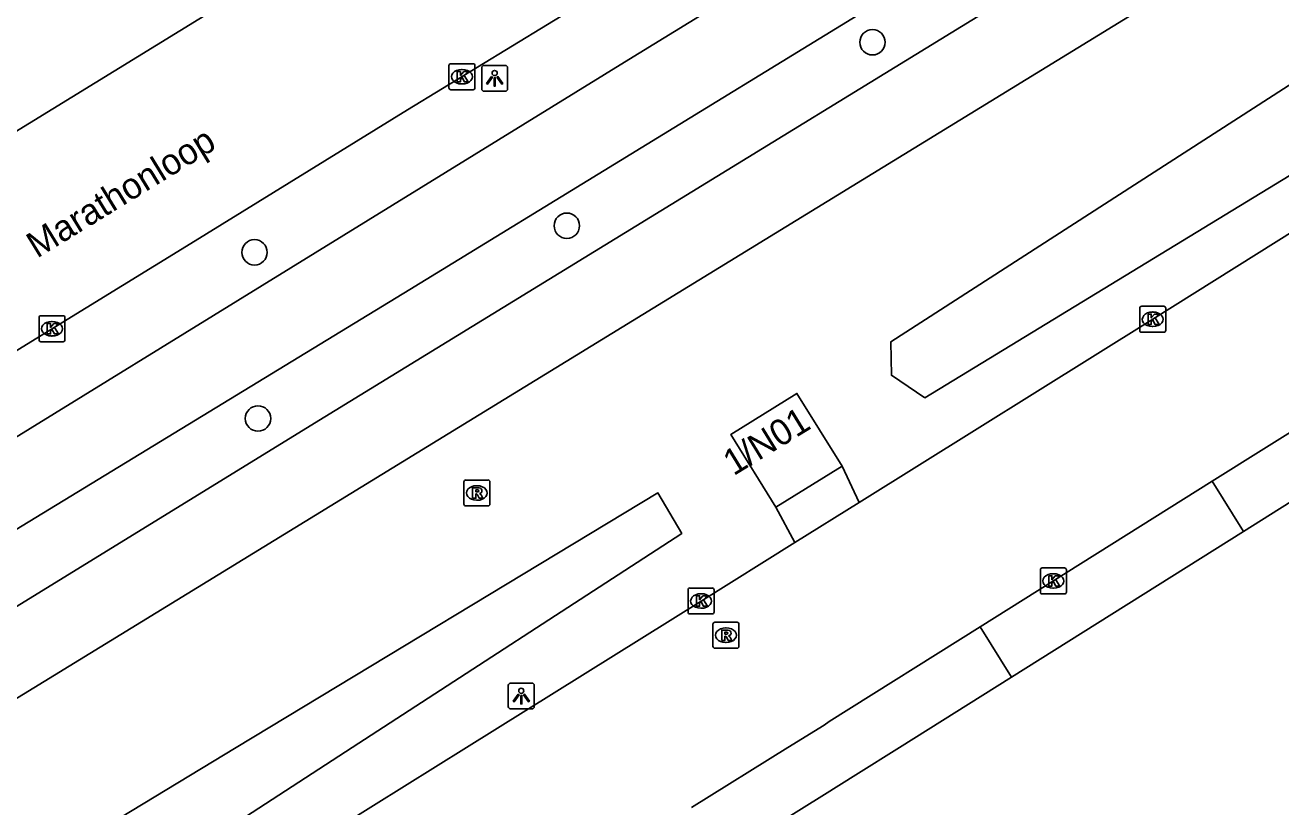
# Model space of a CAD drawing. Extents: x 158838 to 160074, y 386376 to 387776.
# Drawn here: x 158950.17 to 158998.56, y 387247.71 to 387277.83 of the extents above; entities that cross this region are included whole.
import ezdxf

# ---------------------------------------------------------------- set-up
doc = ezdxf.new("R2010")
doc.units = 0
for name, color, linetype in [('IMGEO_Boom', 7, 'Continuous'), ('IMGEO_Fietspad_gesloten', 7, 'Continuous'), ('IMGEO_Kolk', 7, 'Continuous'), ('IMGEO_Lichtpunt', 7, 'Continuous'), ('IMGEO_Openbare_ruimte_label', 7, 'Continuous'), ('IMGEO_Pand', 7, 'Continuous'), ('IMGEO_Pand_nummerreeks', 7, 'Continuous'), ('IMGEO_Rijbaan_lokaal_gesloten', 7, 'Continuous'), ('IMGEO_Rijbaan_lokaal_open', 7, 'Continuous'), ('IMGEO_Rioolput', 7, 'Continuous'), ('IMGEO_Voetpad_open', 7, 'Continuous'), ('IMGEO_Waterloop', 7, 'Continuous')]:
    doc.layers.add(name, color=color, linetype=linetype)

msp = doc.modelspace()

# ---------------------------------------------------------------- linework, layer by layer
at = {"layer": 'IMGEO_Boom'}
for centre in [(158982.821, 387277.174), (158971.045, 387270.105), (158959.011, 387269.08), (158959.143, 387262.679)]:
    msp.add_circle(centre, 0.489, dxfattribs=at)
at = {"layer": 'IMGEO_Fietspad_gesloten'}
for points in [[(158882.663, 387216.595), (158886.707, 387219.193), (158889.972, 387221.282), (158892.898, 387223.139), (158895.416, 387224.734), (158916.44, 387237.845), (158936.096, 387250), (158940.44, 387252.686), (158964.997, 387267.65), (158990.539, 387283.301), (159000, 387289.123), (159015.14, 387298.44), (159028.997, 387307.001), (159034.197, 387310.214), (159071.827, 387333.463), (159093.051, 387346.414), (159102.369, 387352.144), (159107.585, 387355.244)], [(158922.755, 387245.332), (158930.382, 387250), (158935.29, 387253.004), (158973.433, 387276.508), (158991.928, 387287.867), (159000, 387292.819), (159005.46, 387296.168)]]:
    msp.add_lwpolyline(points, dxfattribs=at)
at = {"layer": 'IMGEO_Kolk'}
for p, q in [((158966.502, 387275.422), (158966.502, 387276.274)), ((158966.577, 387276.348), (158967.429, 387276.348)), ((158967.503, 387276.274), (158967.503, 387275.422)), ((158966.99, 387276.128), (158967.015, 387276.128)), ((158967.429, 387275.348), (158966.577, 387275.348)), ((158967.013, 387275.568), (158966.988, 387275.568)), ((158950.78, 387266.637), (158951.632, 387266.637)), ((158993.12, 387266.076), (158993.12, 387266.928)), ((158993.195, 387267.002), (158994.047, 387267.002)), ((158993.608, 387266.782), (158993.633, 387266.782)), ((158994.121, 387266.928), (158994.121, 387266.076)), ((158950.705, 387265.711), (158950.705, 387266.563)), ((158951.193, 387266.417), (158951.218, 387266.417)), ((158951.706, 387266.563), (158951.706, 387265.711)), ((158993.631, 387266.222), (158993.606, 387266.222)), ((158951.632, 387265.637), (158950.78, 387265.637)), ((158951.216, 387265.857), (158951.191, 387265.857)), ((158994.047, 387266.002), (158993.195, 387266.002)), ((158989.366, 387256.919), (158990.218, 387256.919)), ((158989.291, 387255.993), (158989.291, 387256.845)), ((158989.779, 387256.699), (158989.804, 387256.699)), ((158990.292, 387256.845), (158990.292, 387255.993)), ((158975.716, 387255.222), (158975.716, 387256.074)), ((158975.791, 387256.148), (158976.643, 387256.148)), ((158976.717, 387256.074), (158976.717, 387255.222)), ((158989.802, 387256.139), (158989.777, 387256.139)), ((158976.204, 387255.928), (158976.229, 387255.928)), ((158990.218, 387255.919), (158989.366, 387255.919)), ((158976.643, 387255.148), (158975.791, 387255.148)), ((158976.227, 387255.368), (158976.202, 387255.368))]:
    msp.add_line(p, q, dxfattribs=at)
for points in [[(158966.502, 387275.422), (158966.502, 387276.274)], [(158966.577, 387276.348), (158967.429, 387276.348)], [(158967.503, 387276.274), (158967.503, 387275.422)], [(158966.823, 387276.048), (158966.946, 387276.048), (158966.946, 387275.897), (158967.076, 387276.048), (158967.24, 387276.048), (158967.094, 387275.897), (158967.247, 387275.648), (158967.095, 387275.648), (158967.01, 387275.812), (158966.946, 387275.745), (158966.946, 387275.648), (158966.823, 387275.648), (158966.823, 387276.048)], [(158967.429, 387275.348), (158966.577, 387275.348)], [(158950.78, 387266.637), (158951.632, 387266.637)], [(158993.12, 387266.076), (158993.12, 387266.928)], [(158993.195, 387267.002), (158994.047, 387267.002)], [(158993.441, 387266.702), (158993.564, 387266.702), (158993.564, 387266.551), (158993.694, 387266.702), (158993.858, 387266.702), (158993.712, 387266.551), (158993.865, 387266.302), (158993.713, 387266.302), (158993.628, 387266.466), (158993.564, 387266.399), (158993.564, 387266.302), (158993.441, 387266.302), (158993.441, 387266.702)], [(158994.121, 387266.928), (158994.121, 387266.076)], [(158950.705, 387265.711), (158950.705, 387266.563)], [(158951.026, 387266.337), (158951.149, 387266.337), (158951.149, 387266.186), (158951.279, 387266.337), (158951.443, 387266.337), (158951.297, 387266.186), (158951.45, 387265.937), (158951.298, 387265.937), (158951.213, 387266.101), (158951.149, 387266.034), (158951.149, 387265.937), (158951.026, 387265.937), (158951.026, 387266.337)], [(158951.706, 387266.563), (158951.706, 387265.711)], [(158951.632, 387265.637), (158950.78, 387265.637)], [(158994.047, 387266.002), (158993.195, 387266.002)], [(158989.366, 387256.919), (158990.218, 387256.919)], [(158989.291, 387255.993), (158989.291, 387256.845)], [(158989.612, 387256.619), (158989.735, 387256.619), (158989.735, 387256.468), (158989.865, 387256.619), (158990.029, 387256.619), (158989.883, 387256.468), (158990.036, 387256.219), (158989.884, 387256.219), (158989.799, 387256.383), (158989.735, 387256.316), (158989.735, 387256.219), (158989.612, 387256.219), (158989.612, 387256.619)], [(158990.292, 387256.845), (158990.292, 387255.993)], [(158975.716, 387255.222), (158975.716, 387256.074)], [(158975.791, 387256.148), (158976.643, 387256.148)], [(158976.717, 387256.074), (158976.717, 387255.222)], [(158976.037, 387255.848), (158976.16, 387255.848), (158976.16, 387255.697), (158976.29, 387255.848), (158976.454, 387255.848), (158976.308, 387255.697), (158976.461, 387255.448), (158976.309, 387255.448), (158976.224, 387255.612), (158976.16, 387255.545), (158976.16, 387255.448), (158976.037, 387255.448), (158976.037, 387255.848)], [(158990.218, 387255.919), (158989.366, 387255.919)], [(158976.643, 387255.148), (158975.791, 387255.148)]]:
    msp.add_lwpolyline(points, dxfattribs=at)
for centre, start, end in [((158966.579, 387276.272), 91.552, 178.448), ((158966.579, 387276.272), 91.552, 178.448), ((158967.427, 387276.272), 1.552, 88.448), ((158967.427, 387276.272), 1.552, 88.448), ((158966.579, 387275.424), 181.552, 268.448), ((158966.579, 387275.424), 181.552, 268.448), ((158967.427, 387275.424), 271.552, 358.448), ((158967.427, 387275.424), 271.552, 358.448), ((158950.782, 387266.561), 91.552, 178.448), ((158950.782, 387266.561), 91.552, 178.448), ((158951.63, 387266.561), 1.552, 88.448), ((158951.63, 387266.561), 1.552, 88.448), ((158993.197, 387266.926), 91.552, 178.448), ((158993.197, 387266.926), 91.552, 178.448), ((158994.045, 387266.926), 1.552, 88.448), ((158994.045, 387266.926), 1.552, 88.448), ((158950.782, 387265.713), 181.552, 268.448), ((158950.782, 387265.713), 181.552, 268.448), ((158951.63, 387265.713), 271.552, 358.448), ((158951.63, 387265.713), 271.552, 358.448), ((158993.197, 387266.078), 181.552, 268.448), ((158993.197, 387266.078), 181.552, 268.448), ((158994.045, 387266.078), 271.552, 358.448), ((158994.045, 387266.078), 271.552, 358.448), ((158989.368, 387256.843), 91.552, 178.448), ((158989.368, 387256.843), 91.552, 178.448), ((158990.216, 387256.843), 1.552, 88.448), ((158990.216, 387256.843), 1.552, 88.448), ((158975.793, 387256.072), 91.552, 178.448), ((158975.793, 387256.072), 91.552, 178.448), ((158976.641, 387256.072), 1.552, 88.448), ((158976.641, 387256.072), 1.552, 88.448), ((158989.368, 387255.995), 181.552, 268.448), ((158989.368, 387255.995), 181.552, 268.448), ((158990.216, 387255.995), 271.552, 358.448), ((158990.216, 387255.995), 271.552, 358.448), ((158975.793, 387255.224), 181.552, 268.448), ((158975.793, 387255.224), 181.552, 268.448), ((158976.641, 387255.224), 271.552, 358.448), ((158976.641, 387255.224), 271.552, 358.448)]:
    msp.add_arc(centre, 0.0765, start, end, dxfattribs=at)
for centre, major_axis, ratio, start_param, end_param in [((158966.989, 387275.848), (-0.387, 0.002), 0.722429, 4.712389, 7.853982), ((158967.014, 387275.848), (-0.39, 0.002), 0.717154, 1.570796, 4.712389), ((158993.607, 387266.502), (-0.387, 0.002), 0.722429, 4.712389, 7.853982), ((158993.632, 387266.502), (-0.39, 0.002), 0.717154, 1.570796, 4.712389), ((158951.192, 387266.137), (-0.387, 0.002), 0.722429, 4.712389, 7.853982), ((158951.217, 387266.137), (-0.39, 0.002), 0.717154, 1.570796, 4.712389), ((158989.778, 387256.419), (-0.387, 0.002), 0.722429, 4.712389, 7.853982), ((158989.803, 387256.419), (-0.39, 0.002), 0.717154, 1.570796, 4.712389), ((158976.203, 387255.648), (-0.387, 0.002), 0.722429, 4.712389, 7.853982), ((158976.228, 387255.648), (-0.39, 0.002), 0.717154, 1.570796, 4.712389)]:
    msp.add_ellipse(centre, major_axis=major_axis, ratio=ratio, start_param=start_param, end_param=end_param, dxfattribs=at)
at = {"layer": 'IMGEO_Lichtpunt'}
for p, q in [((158968.666, 387276.285), (158967.858, 387276.285)), ((158968.666, 387276.285), (158967.858, 387276.285)), ((158967.764, 387276.19), (158967.764, 387275.383)), ((158967.764, 387276.19), (158967.764, 387275.383)), ((158968.76, 387275.383), (158968.76, 387276.19)), ((158968.76, 387275.383), (158968.76, 387276.19)), ((158967.858, 387275.289), (158968.666, 387275.289)), ((158967.858, 387275.289), (158968.666, 387275.289)), ((158968.79, 387252.391), (158968.79, 387251.584)), ((158968.79, 387252.391), (158968.79, 387251.584)), ((158969.692, 387252.486), (158968.884, 387252.486)), ((158969.692, 387252.486), (158968.884, 387252.486)), ((158969.786, 387251.584), (158969.786, 387252.391)), ((158969.786, 387251.584), (158969.786, 387252.391)), ((158968.884, 387251.49), (158969.692, 387251.49)), ((158968.884, 387251.49), (158969.692, 387251.49))]:
    msp.add_line(p, q, dxfattribs=at)
for points in [[(158968.138, 387275.854), (158968.177, 387275.826), (158967.989, 387275.564), (158967.951, 387275.591), (158968.138, 387275.854)], [(158968.24, 387275.806), (158968.287, 387275.806), (158968.287, 387275.484), (158968.24, 387275.484), (158968.24, 387275.806)], [(158968.35, 387275.826), (158968.388, 387275.853), (158968.575, 387275.591), (158968.536, 387275.563), (158968.35, 387275.826)], [(158969.164, 387252.055), (158969.203, 387252.027), (158969.015, 387251.765), (158968.977, 387251.792), (158969.164, 387252.055)], [(158969.266, 387252.007), (158969.313, 387252.007), (158969.313, 387251.685), (158969.266, 387251.685), (158969.266, 387252.007)], [(158969.376, 387252.027), (158969.414, 387252.054), (158969.601, 387251.792), (158969.562, 387251.764), (158969.376, 387252.027)]]:
    msp.add_lwpolyline(points, dxfattribs=at)
for centre in [(158968.263, 387275.988), (158969.289, 387252.189)]:
    msp.add_circle(centre, 0.0994, dxfattribs=at)
for centre, start, end in [((158967.858, 387276.19), 90, 180), ((158967.858, 387276.19), 90, 180), ((158968.666, 387276.19), 0, 90), ((158968.666, 387276.19), 0, 90), ((158967.858, 387275.383), 180, 270), ((158967.858, 387275.383), 180, 270), ((158968.666, 387275.383), 270, 0), ((158968.666, 387275.383), 270, 360), ((158968.884, 387252.391), 90, 180), ((158968.884, 387252.391), 90, 180), ((158969.692, 387252.391), 0, 90), ((158969.692, 387252.391), 0, 90), ((158968.884, 387251.584), 180, 270), ((158968.884, 387251.584), 180, 270), ((158969.692, 387251.584), 270, 0), ((158969.692, 387251.584), 270, 360)]:
    msp.add_arc(centre, 0.0946, start, end, dxfattribs=at)
at = {"layer": 'IMGEO_Pand'}
for points in [[(158979.104, 387259.257), (158977.361, 387262.061), (158979.91, 387263.646), (158981.651, 387260.841)], [(158979.104, 387259.257), (158981.651, 387260.841)]]:
    msp.add_lwpolyline(points, dxfattribs=at)
at = {"layer": 'IMGEO_Rijbaan_lokaal_gesloten'}
for points in [[(159082.121, 387354.832), (159071.424, 387348.46), (159052.345, 387336.735), (159029.692, 387322.822), (159000, 387304.466), (158993.363, 387300.451), (158983.119, 387294.146), (158956.858, 387278.066), (158929.459, 387261.238), (158902.295, 387244.602), (158876.496, 387228.784), (158869.764, 387224.678)], [(158921.203, 387247.739), (158924.872, 387250), (158932.241, 387254.544), (158944.446, 387261.985), (158956.56, 387269.426), (158964.902, 387274.565), (158971.65, 387278.686), (158978.847, 387283.118), (158986.969, 387288.086), (158995.071, 387293.064), (159000, 387296.122), (159003.999, 387298.603)]]:
    msp.add_lwpolyline(points, dxfattribs=at)
at = {"layer": 'IMGEO_Rijbaan_lokaal_open'}
for points in [[(158982.308, 387259.445), (158993.621, 387266.501), (159000, 387270.494), (159010.157, 387276.853), (159026.726, 387287.157), (159029.872, 387289.113)], [(159000.385, 387263.063), (159000, 387262.822), (158995.917, 387260.261)], [(158995.917, 387260.261), (158986.97, 387254.65)], [(158979.83, 387257.9), (158982.308, 387259.445)], [(158886.281, 387199.485), (158889.249, 387201.298), (158905.77, 387211.665), (158923.17, 387222.542), (158960.016, 387245.531), (158967.174, 387250), (158976.218, 387255.647), (158979.83, 387257.9)], [(158986.97, 387254.65), (158981.157, 387251.004), (158980.954, 387250.866), (158979.563, 387250), (158975.853, 387247.691)]]:
    msp.add_lwpolyline(points, dxfattribs=at)
at = {"layer": 'IMGEO_Rioolput'}
for p, q in [((158967.153, 387260.309), (158968.005, 387260.309)), ((158967.078, 387259.383), (158967.078, 387260.235)), ((158967.566, 387260.089), (158967.591, 387260.089)), ((158968.079, 387260.235), (158968.079, 387259.383)), ((158967.589, 387259.529), (158967.564, 387259.529)), ((158968.005, 387259.309), (158967.153, 387259.309)), ((158976.675, 387253.902), (158976.675, 387254.754)), ((158976.75, 387254.828), (158977.602, 387254.828)), ((158977.163, 387254.608), (158977.188, 387254.608)), ((158977.676, 387254.754), (158977.676, 387253.902)), ((158977.186, 387254.048), (158977.161, 387254.048)), ((158977.602, 387253.828), (158976.75, 387253.828))]:
    msp.add_line(p, q, dxfattribs=at)
for points in [[(158967.153, 387260.309), (158968.005, 387260.309)], [(158967.078, 387259.383), (158967.078, 387260.235)], [(158967.667, 387260.007), (158967.415, 387260.009), (158967.415, 387259.609)], [(158967.593, 387259.928), (158967.539, 387259.928), (158967.539, 387259.847)], [(158967.539, 387259.847), (158967.591, 387259.847)], [(158968.079, 387260.235), (158968.079, 387259.383)], [(158967.415, 387259.609), (158967.539, 387259.609), (158967.539, 387259.771), (158967.55, 387259.771)], [(158967.597, 387259.742), (158967.668, 387259.609), (158967.808, 387259.609), (158967.743, 387259.735)], [(158968.005, 387259.309), (158967.153, 387259.309)], [(158976.675, 387253.902), (158976.675, 387254.754)], [(158976.75, 387254.828), (158977.602, 387254.828)], [(158977.264, 387254.526), (158977.012, 387254.528), (158977.012, 387254.128)], [(158977.676, 387254.754), (158977.676, 387253.902)], [(158977.012, 387254.128), (158977.136, 387254.128), (158977.136, 387254.29), (158977.147, 387254.29)], [(158977.19, 387254.447), (158977.136, 387254.447), (158977.136, 387254.366)], [(158977.136, 387254.366), (158977.188, 387254.366)], [(158977.194, 387254.261), (158977.265, 387254.128), (158977.405, 387254.128), (158977.34, 387254.254)], [(158977.602, 387253.828), (158976.75, 387253.828)]]:
    msp.add_lwpolyline(points, dxfattribs=at)
for centre, radius, start, end in [((158967.155, 387260.233), 0.0765, 91.552, 178.448), ((158967.155, 387260.233), 0.0765, 91.552, 178.448), ((158968.003, 387260.233), 0.0765, 1.552, 88.448), ((158968.003, 387260.233), 0.0765, 1.552, 88.448), ((158967.575, 387260.036), 0.19, 274.7715, 282.9687), ((158967.599, 387259.832), 0.0964, 77.0061, 93.1865), ((158967.613, 387259.889), 0.0378, 276.6634, 79.6772), ((158967.666, 387259.897), 0.109, 350.3612, 89.416), ((158967.664, 387259.897), 0.112, 277.5842, 350.9817), ((158967.155, 387259.385), 0.0765, 181.552, 268.448), ((158967.155, 387259.385), 0.0765, 181.552, 268.448), ((158967.549, 387259.718), 0.0533, 26.0293, 88.6989), ((158967.648, 387259.682), 0.108, 29.5134, 73.7905), ((158968.003, 387259.385), 0.0765, 271.552, 358.448), ((158968.003, 387259.385), 0.0765, 271.552, 358.448), ((158976.752, 387254.752), 0.0765, 91.552, 178.448), ((158976.752, 387254.752), 0.0765, 91.552, 178.448), ((158977.263, 387254.416), 0.109, 350.3612, 89.416), ((158977.6, 387254.752), 0.0765, 1.552, 88.448), ((158977.6, 387254.752), 0.0765, 1.552, 88.448), ((158977.146, 387254.237), 0.0533, 26.0293, 88.6989), ((158977.172, 387254.555), 0.19, 274.7715, 282.9687), ((158977.196, 387254.351), 0.0964, 77.0061, 93.1865), ((158977.21, 387254.408), 0.0378, 276.6634, 79.6772), ((158977.261, 387254.416), 0.112, 277.5842, 350.9817), ((158977.245, 387254.201), 0.108, 29.5134, 73.7905), ((158976.752, 387253.904), 0.0765, 181.552, 268.448), ((158976.752, 387253.904), 0.0765, 181.552, 268.448), ((158977.6, 387253.904), 0.0765, 271.552, 358.448), ((158977.6, 387253.904), 0.0765, 271.552, 358.448)]:
    msp.add_arc(centre, radius, start, end, dxfattribs=at)
for centre, major_axis, ratio, start_param, end_param in [((158967.565, 387259.809), (-0.387, 0.002), 0.722429, 4.712389, 7.853982), ((158967.59, 387259.809), (-0.39, 0.002), 0.717154, 1.570796, 4.712389), ((158977.162, 387254.328), (-0.387, 0.002), 0.722429, 4.712389, 7.853982), ((158977.187, 387254.328), (-0.39, 0.002), 0.717154, 1.570796, 4.712389)]:
    msp.add_ellipse(centre, major_axis=major_axis, ratio=ratio, start_param=start_param, end_param=end_param, dxfattribs=at)
at = {"layer": 'IMGEO_Voetpad_open'}
for points in [[(158873.049, 387202.584), (158873.201, 387202.716), (158875.313, 387204.548), (158879.633, 387207.936), (158882.266, 387209.936), (158887.506, 387213.517), (158889.06, 387214.523), (158900.863, 387221.869), (158946.745, 387250), (159000, 387282.652), (159024.789, 387297.851), (159032.009, 387302.277), (159034.114, 387303.581)], [(159000, 387286.22), (158961.325, 387262.497), (158940.996, 387250), (158902.66, 387226.433), (158888.271, 387217.539), (158887.095, 387216.815), (158885.198, 387215.614), (158882.485, 387213.837), (158879.579, 387211.747), (158876.626, 387209.537), (158872.808, 387206.414), (158868.476, 387202.594), (158866.6, 387200.939), (158865.725, 387202.41)], [(158981.651, 387260.841), (158982.308, 387259.445)], [(159001.594, 387261.138), (159000, 387260.137), (158997.118, 387258.327)], [(158995.917, 387260.261), (158997.118, 387258.327)], [(158979.83, 387257.9), (158979.104, 387259.257)], [(158997.118, 387258.327), (158988.176, 387252.709)], [(158988.176, 387252.709), (158986.97, 387254.65)], [(158988.176, 387252.709), (158983.863, 387250), (158982.185, 387248.946), (158980.975, 387248.186), (158978.419, 387246.599)]]:
    msp.add_lwpolyline(points, dxfattribs=at)
at = {"layer": 'IMGEO_Waterloop'}
for points in [[(158984.842, 387263.472), (159000, 387272.709), (159003.445, 387274.808), (159016.844, 387283.334), (159019.989, 387285.128), (159019.612, 387286.457), (159021.051, 387287.274), (159020.446, 387288.259), (159019.313, 387287.525), (159018.792, 387288.304), (159001.344, 387277.102), (159000, 387276.237), (158983.533, 387265.636), (158983.551, 387264.347), (158984.842, 387263.472)], [(158886.671, 387201.536), (158918.344, 387221.581), (158948.634, 387240.82), (158962.766, 387250), (158975.472, 387258.253), (158974.556, 387259.814), (158958.307, 387250), (158946.623, 387242.943), (158918.403, 387225.462), (158884.228, 387203.604)]]:
    msp.add_lwpolyline(points, dxfattribs=at)

# ---------------------------------------------------------------- texts
at = {"layer": 'IMGEO_Openbare_ruimte_label'}
msp.add_text('Marathonloop', height=1, rotation=31.5437, dxfattribs=at).set_placement((158950.629, 387268.834))
at = {"layer": 'IMGEO_Pand_nummerreeks'}
msp.add_text('1/N01', height=1, rotation=31.5514, dxfattribs=at).set_placement((158977.469, 387260.451))

doc.saveas('drawing.dxf')
